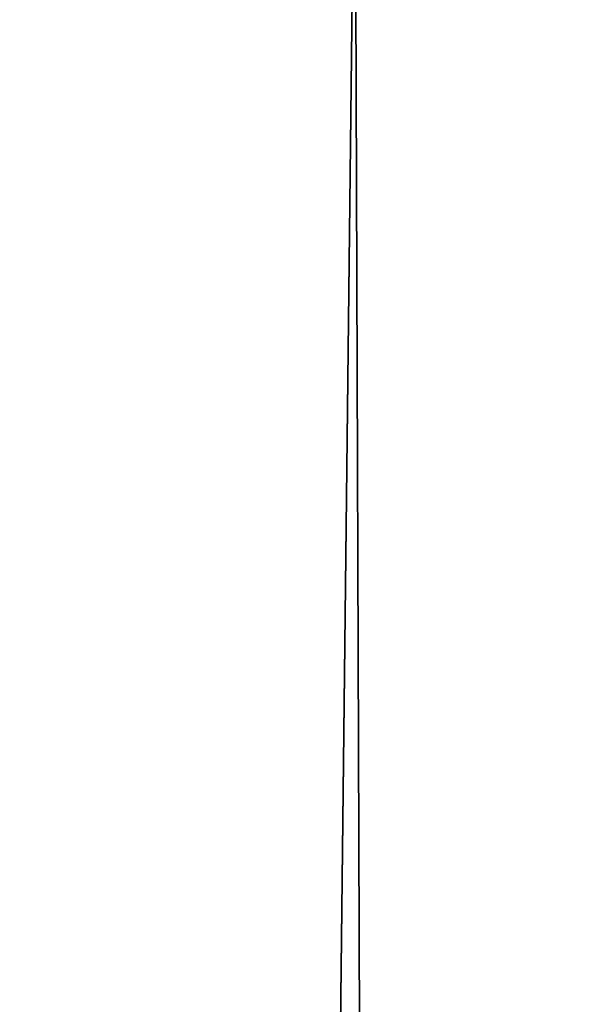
# Model space of a CAD drawing. Header units: millimetres. Extents: x -275 to 275, y -678 to 20.
# Tile 269 of 544: x -2.199 to -2.044, y -51.461 to -51.193. Entities that reach past the tile are written whole.
import ezdxf

# ---------------------------------------------------------------- set-up
doc = ezdxf.new("R2010")
doc.units = ezdxf.units.MM
doc.header["$LTSCALE"] = 65.185185
for name, color, linetype in [('237', 7, 'CONTINUOUS'), ('362', 7, 'CONTINUOUS'), ('375', 7, 'CONTINUOUS'), ('566', 7, 'CONTINUOUS'), ('568', 7, 'CONTINUOUS')]:
    doc.layers.add(name, color=color, linetype=linetype)

msp = doc.modelspace()

# ---------------------------------------------------------------- linework, layer by layer
at = {"layer": '237', "linetype": 'CONTINUOUS'}
for points in [[(-2.02482, -74.85131, -2.96229), (-2.2, -25, -1.35), (-2.63505, -74.85131, -1.35), (-2.02482, -74.85131, -2.96229)], [(-1.87094, -25.60872, -2.45872), (-2.2, -25, -1.35), (-2.02482, -74.85131, -2.96229), (-1.87094, -25.60872, -2.45872)]]:
    msp.add_3dface(points, dxfattribs=at)
at = {"layer": '362', "linetype": 'CONTINUOUS'}
for points in [[(-2, -74.7, 19.85), (-2, 0, 19.85), (-4.05721, -6.35388, 19.03355), (-2, -74.7, 19.85)], [(-2, -74.7, 19.85), (-4.05721, -6.35388, 19.03355), (-4.12132, -74.7, 18.97132), (-2, -74.7, 19.85)]]:
    msp.add_3dface(points, dxfattribs=at)
at = {"layer": '375', "linetype": 'CONTINUOUS'}
for points in [[(-2, -41.71041, -6.15), (-2.34238, -71.5, -6.28562), (-2.35355, -41.71041, -6.29645), (-2, -41.71041, -6.15)], [(-2, -71.5, -6.15), (-2.34238, -71.5, -6.28562), (-2, -41.71041, -6.15), (-2, -71.5, -6.15)]]:
    msp.add_3dface(points, dxfattribs=at)
at = {"layer": '566', "linetype": 'CONTINUOUS'}
for points in [[(-2.09344, -12.78906, 15.05), (-1.90985, -11.7926, 15.84289), (-2.63505, -74.85131, 15.05), (-2.09344, -12.78906, 15.05)], [(-2.63505, -74.85131, 15.05), (-1.90985, -11.7926, 15.84289), (-2.02482, -74.85131, 16.66229), (-2.63505, -74.85131, 15.05)]]:
    msp.add_3dface(points, dxfattribs=at)
at = {"layer": '568', "linetype": 'CONTINUOUS'}
msp.add_3dface([(-2.63505, -74.85131, 15.05), (-2.33719, -40.72058, 14.80198), (-2.09344, -12.78906, 15.05), (-2.63505, -74.85131, 15.05)], dxfattribs=at)

doc.saveas('drawing.dxf')
